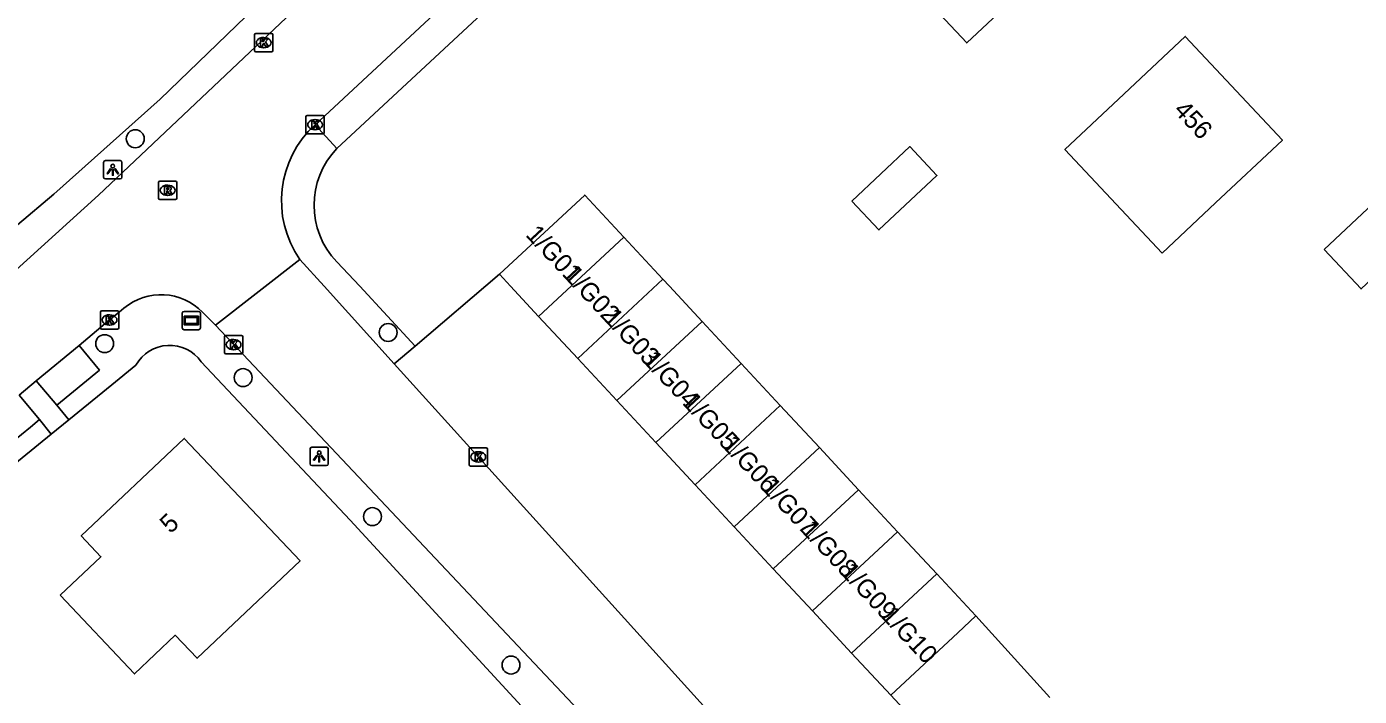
# Model space of a CAD drawing. Extents: x 162675 to 163482, y 379761 to 381227.
# Drawn here: x 163252.7 to 163325.4, y 380977.6 to 381014.2 of the extents above; entities that cross this region are included whole.
import ezdxf

# ---------------------------------------------------------------- set-up
doc = ezdxf.new("R2010")
doc.units = 0
for name, color, linetype in [('IMGEO_Berm_groen', 7, 'Continuous'), ('IMGEO_Boom', 7, 'Continuous'), ('IMGEO_Groenvoorziening', 7, 'Continuous'), ('IMGEO_Kolk', 7, 'Continuous'), ('IMGEO_Lichtpunt', 7, 'Continuous'), ('IMGEO_Pand', 7, 'Continuous'), ('IMGEO_Pand_nummerreeks', 7, 'Continuous'), ('IMGEO_Parkeervlak_halfverhard', 7, 'Continuous'), ('IMGEO_Parkeervlak_open', 7, 'Continuous'), ('IMGEO_Rijbaan_lokaal_gesloten', 7, 'Continuous'), ('IMGEO_Rioolput', 7, 'Continuous'), ('IMGEO_Straatnaambord', 7, 'Continuous'), ('IMGEO_Voetpad_open', 7, 'Continuous')]:
    doc.layers.add(name, color=color, linetype=linetype)

msp = doc.modelspace()

# ---------------------------------------------------------------- linework, layer by layer
at = {"layer": 'IMGEO_Berm_groen'}
for points in [[(163258.666, 380995.7), (163257.344, 380994.624), (163254.999, 380992.715)], [(163283.301, 380973.164), (163270.341, 380987.244), (163262.225, 380995.879)]]:
    msp.add_lwpolyline(points, dxfattribs=at)
msp.add_arc((163260.502, 380994.674), 2.103, 34.97259, 150.78594, dxfattribs=at)
at = {"layer": 'IMGEO_Boom'}
for centre in [(163258.628, 381008.043), (163272.418, 380997.478), (163256.958, 380996.869), (163264.509, 380995.016), (163271.563, 380987.436), (163279.119, 380979.341)]:
    msp.add_circle(centre, 0.489, dxfattribs=at)
at = {"layer": 'IMGEO_Groenvoorziening'}
for points in [[(163282.912, 381031.92), (163281.455, 381030.578), (163266.746, 381016.75), (163259.983, 381010.203), (163254.178, 381005.02), (163248.231, 381000)], [(163269.612, 381001.328), (163270.879, 381000), (163273.899, 380996.74)], [(163254.038, 380991.932), (163248.395, 380987.338), (163237.811, 380979.548)]]:
    msp.add_lwpolyline(points, dxfattribs=at)
msp.add_arc((163272.85, 381004.417), 4.475, 136.35242, 223.64758, dxfattribs=at)
at = {"layer": 'IMGEO_Kolk'}
for p, q in [((163265.208, 381013.786), (163266.06, 381013.786)), ((163265.133, 381012.86), (163265.133, 381013.712)), ((163265.644, 381013.006), (163265.619, 381013.006)), ((163265.621, 381013.566), (163265.646, 381013.566)), ((163266.134, 381013.712), (163266.134, 381012.86)), ((163266.06, 381012.786), (163265.208, 381012.786)), ((163267.933, 381008.384), (163267.933, 381009.236)), ((163268.008, 381009.31), (163268.86, 381009.31)), ((163268.421, 381009.09), (163268.446, 381009.09)), ((163268.934, 381009.236), (163268.934, 381008.384)), ((163268.86, 381008.31), (163268.008, 381008.31)), ((163268.444, 381008.53), (163268.419, 381008.53)), ((163256.725, 380997.736), (163256.725, 380998.588)), ((163256.8, 380998.662), (163257.652, 380998.662)), ((163257.726, 380998.588), (163257.726, 380997.736)), ((163257.236, 380997.882), (163257.211, 380997.882)), ((163257.213, 380998.442), (163257.238, 380998.442)), ((163257.652, 380997.662), (163256.8, 380997.662)), ((163263.491, 380996.39), (163263.491, 380997.242)), ((163263.566, 380997.316), (163264.418, 380997.316)), ((163263.979, 380997.096), (163264.004, 380997.096)), ((163264.492, 380997.242), (163264.492, 380996.39)), ((163264.418, 380996.316), (163263.566, 380996.316)), ((163264.002, 380996.536), (163263.977, 380996.536)), ((163276.834, 380990.267), (163276.834, 380991.119)), ((163276.909, 380991.193), (163277.761, 380991.193)), ((163277.322, 380990.973), (163277.347, 380990.973)), ((163277.835, 380991.119), (163277.835, 380990.267)), ((163277.761, 380990.193), (163276.909, 380990.193)), ((163277.345, 380990.413), (163277.32, 380990.413))]:
    msp.add_line(p, q, dxfattribs=at)
for points in [[(163265.208, 381013.786), (163266.06, 381013.786)], [(163265.133, 381012.86), (163265.133, 381013.712)], [(163265.454, 381013.486), (163265.577, 381013.486), (163265.577, 381013.335), (163265.707, 381013.486), (163265.871, 381013.486), (163265.725, 381013.335), (163265.878, 381013.086), (163265.726, 381013.086), (163265.641, 381013.25), (163265.577, 381013.183), (163265.577, 381013.086), (163265.454, 381013.086), (163265.454, 381013.486)], [(163266.134, 381013.712), (163266.134, 381012.86)], [(163266.06, 381012.786), (163265.208, 381012.786)], [(163267.933, 381008.384), (163267.933, 381009.236)], [(163268.008, 381009.31), (163268.86, 381009.31)], [(163268.254, 381009.01), (163268.377, 381009.01), (163268.377, 381008.859), (163268.507, 381009.01), (163268.671, 381009.01), (163268.525, 381008.859), (163268.678, 381008.61), (163268.526, 381008.61), (163268.441, 381008.774), (163268.377, 381008.707), (163268.377, 381008.61), (163268.254, 381008.61), (163268.254, 381009.01)], [(163268.934, 381009.236), (163268.934, 381008.384)], [(163268.86, 381008.31), (163268.008, 381008.31)], [(163256.725, 380997.736), (163256.725, 380998.588)], [(163256.8, 380998.662), (163257.652, 380998.662)], [(163257.726, 380998.588), (163257.726, 380997.736)], [(163257.046, 380998.362), (163257.169, 380998.362), (163257.169, 380998.211), (163257.299, 380998.362), (163257.463, 380998.362), (163257.317, 380998.211), (163257.47, 380997.962), (163257.318, 380997.962), (163257.233, 380998.126), (163257.169, 380998.059), (163257.169, 380997.962), (163257.046, 380997.962), (163257.046, 380998.362)], [(163257.652, 380997.662), (163256.8, 380997.662)], [(163263.491, 380996.39), (163263.491, 380997.242)], [(163263.566, 380997.316), (163264.418, 380997.316)], [(163263.812, 380997.016), (163263.935, 380997.016), (163263.935, 380996.865), (163264.065, 380997.016), (163264.229, 380997.016), (163264.083, 380996.865), (163264.236, 380996.616), (163264.084, 380996.616), (163263.999, 380996.78), (163263.935, 380996.713), (163263.935, 380996.616), (163263.812, 380996.616), (163263.812, 380997.016)], [(163264.492, 380997.242), (163264.492, 380996.39)], [(163264.418, 380996.316), (163263.566, 380996.316)], [(163276.834, 380990.267), (163276.834, 380991.119)], [(163276.909, 380991.193), (163277.761, 380991.193)], [(163277.155, 380990.893), (163277.278, 380990.893), (163277.278, 380990.742), (163277.408, 380990.893), (163277.572, 380990.893), (163277.426, 380990.742), (163277.579, 380990.493), (163277.427, 380990.493), (163277.342, 380990.657), (163277.278, 380990.59), (163277.278, 380990.493), (163277.155, 380990.493), (163277.155, 380990.893)], [(163277.835, 380991.119), (163277.835, 380990.267)], [(163277.761, 380990.193), (163276.909, 380990.193)]]:
    msp.add_lwpolyline(points, dxfattribs=at)
for centre, start, end in [((163265.21, 381013.71), 91.55205, 178.44795), ((163265.21, 381013.71), 91.55205, 178.44795), ((163266.058, 381013.71), 1.55205, 88.44795), ((163266.058, 381013.71), 1.55205, 88.44795), ((163265.21, 381012.862), 181.55205, 268.44795), ((163265.21, 381012.862), 181.55205, 268.44795), ((163266.058, 381012.862), 271.55205, 358.44795), ((163266.058, 381012.862), 271.55205, 358.44795), ((163268.01, 381009.234), 91.55205, 178.44795), ((163268.01, 381009.234), 91.55205, 178.44795), ((163268.858, 381009.234), 1.55205, 88.44795), ((163268.858, 381009.234), 1.55205, 88.44795), ((163268.01, 381008.386), 181.55205, 268.44795), ((163268.01, 381008.386), 181.55205, 268.44795), ((163268.858, 381008.386), 271.55205, 358.44795), ((163268.858, 381008.386), 271.55205, 358.44795), ((163256.802, 380998.586), 91.55205, 178.44795), ((163256.802, 380998.586), 91.55205, 178.44795), ((163257.65, 380998.586), 1.55205, 88.44795), ((163257.65, 380998.586), 1.55205, 88.44795), ((163256.802, 380997.738), 181.55205, 268.44795), ((163256.802, 380997.738), 181.55205, 268.44795), ((163257.65, 380997.738), 271.55205, 358.44795), ((163257.65, 380997.738), 271.55205, 358.44795), ((163263.568, 380997.24), 91.55205, 178.44795), ((163263.568, 380997.24), 91.55205, 178.44795), ((163264.416, 380997.24), 1.55205, 88.44795), ((163264.416, 380997.24), 1.55205, 88.44795), ((163263.568, 380996.392), 181.55205, 268.44795), ((163263.568, 380996.392), 181.55205, 268.44795), ((163264.416, 380996.392), 271.55205, 358.44795), ((163264.416, 380996.392), 271.55205, 358.44795), ((163276.911, 380991.117), 91.55205, 178.44795), ((163276.911, 380991.117), 91.55205, 178.44795), ((163277.759, 380991.117), 1.55205, 88.44795), ((163277.759, 380991.117), 1.55205, 88.44795), ((163276.911, 380990.269), 181.55205, 268.44795), ((163276.911, 380990.269), 181.55205, 268.44795), ((163277.759, 380990.269), 271.55205, 358.44795), ((163277.759, 380990.269), 271.55205, 358.44795)]:
    msp.add_arc(centre, 0.0765, start, end, dxfattribs=at)
for centre, major_axis, ratio, start_param, end_param in [((163265.62, 381013.286), (-0.387, 0.002), 0.722429, 4.712389, 7.853982), ((163265.645, 381013.286), (-0.39, 0.002), 0.717154, 1.570796, 4.712389), ((163268.42, 381008.81), (-0.387, 0.002), 0.722429, 4.712389, 7.853982), ((163268.445, 381008.81), (-0.39, 0.002), 0.717154, 1.570796, 4.712389), ((163257.212, 380998.162), (-0.387, 0.002), 0.722429, 4.712389, 7.853982), ((163257.237, 380998.162), (-0.39, 0.002), 0.717154, 1.570796, 4.712389), ((163263.978, 380996.816), (-0.387, 0.002), 0.722429, 4.712389, 7.853982), ((163264.003, 380996.816), (-0.39, 0.002), 0.717154, 1.570796, 4.712389), ((163277.321, 380990.693), (-0.387, 0.002), 0.722429, 4.712389, 7.853982), ((163277.346, 380990.693), (-0.39, 0.002), 0.717154, 1.570796, 4.712389)]:
    msp.add_ellipse(centre, major_axis=major_axis, ratio=ratio, start_param=start_param, end_param=end_param, dxfattribs=at)
at = {"layer": 'IMGEO_Lichtpunt'}
for p, q in [((163256.902, 381006.755), (163256.902, 381005.948)), ((163256.902, 381006.755), (163256.902, 381005.948)), ((163257.804, 381006.85), (163256.996, 381006.85)), ((163257.804, 381006.85), (163256.996, 381006.85)), ((163257.898, 381005.948), (163257.898, 381006.755)), ((163257.898, 381005.948), (163257.898, 381006.755)), ((163256.996, 381005.854), (163257.804, 381005.854)), ((163256.996, 381005.854), (163257.804, 381005.854)), ((163269.06, 380991.22), (163268.252, 380991.22)), ((163269.06, 380991.22), (163268.252, 380991.22)), ((163268.158, 380991.125), (163268.158, 380990.318)), ((163268.158, 380991.125), (163268.158, 380990.318)), ((163269.154, 380990.318), (163269.154, 380991.125)), ((163269.154, 380990.318), (163269.154, 380991.125)), ((163268.252, 380990.224), (163269.06, 380990.224)), ((163268.252, 380990.224), (163269.06, 380990.224))]:
    msp.add_line(p, q, dxfattribs=at)
for points in [[(163257.276, 381006.419), (163257.315, 381006.391), (163257.127, 381006.129), (163257.089, 381006.156), (163257.276, 381006.419)], [(163257.378, 381006.371), (163257.425, 381006.371), (163257.425, 381006.049), (163257.378, 381006.049), (163257.378, 381006.371)], [(163257.488, 381006.391), (163257.526, 381006.418), (163257.713, 381006.156), (163257.674, 381006.128), (163257.488, 381006.391)], [(163268.532, 380990.789), (163268.571, 380990.761), (163268.383, 380990.499), (163268.345, 380990.526), (163268.532, 380990.789)], [(163268.634, 380990.741), (163268.681, 380990.741), (163268.681, 380990.419), (163268.634, 380990.419), (163268.634, 380990.741)], [(163268.744, 380990.761), (163268.782, 380990.788), (163268.969, 380990.526), (163268.93, 380990.498), (163268.744, 380990.761)]]:
    msp.add_lwpolyline(points, dxfattribs=at)
for centre in [(163257.401, 381006.553), (163268.657, 380990.923)]:
    msp.add_circle(centre, 0.0994, dxfattribs=at)
for centre, start, end in [((163256.996, 381006.755), 90, 180), ((163256.996, 381006.755), 90, 180), ((163257.804, 381006.755), 0, 90), ((163257.804, 381006.755), 0, 90), ((163256.996, 381005.948), 180, 270), ((163256.996, 381005.948), 180, 270), ((163257.804, 381005.948), 270, 0), ((163257.804, 381005.948), 270, 360), ((163268.252, 380991.125), 90, 180), ((163268.252, 380991.125), 90, 180), ((163269.06, 380991.125), 0, 90), ((163269.06, 380991.125), 0, 90), ((163268.252, 380990.318), 180, 270), ((163268.252, 380990.318), 180, 270), ((163269.06, 380990.318), 270, 0), ((163269.06, 380990.318), 270, 360)]:
    msp.add_arc(centre, 0.0946, start, end, dxfattribs=at)
at = {"layer": 'IMGEO_Pand'}
for points in [[(163298.651, 381018.943), (163305.169, 381025.055), (163310.489, 381019.382), (163303.971, 381013.269), (163298.651, 381018.943)], [(163314.622, 381001.812), (163309.324, 381007.462), (163312.244, 381010.2), (163315.891, 381013.62), (163321.189, 381007.97), (163317.542, 381004.55), (163314.622, 381001.812)], [(163297.705, 381004.646), (163299.18, 381003.072), (163302.349, 381006.043), (163300.873, 381007.617), (163297.705, 381004.646)], [(163278.492, 381000.653), (163283.139, 381004.971), (163285.272, 381002.676)], [(163323.459, 381002.006), (163325.476, 380999.856), (163328.442, 381002.638), (163326.426, 381004.788), (163323.459, 381002.006)], [(163280.626, 380998.357), (163285.272, 381002.676)], [(163285.272, 381002.676), (163287.406, 381000.38)], [(163280.626, 380998.357), (163279.099, 381000), (163278.492, 381000.653)], [(163287.406, 381000.38), (163282.759, 380996.062)], [(163287.406, 381000.38), (163287.759, 381000), (163289.539, 380998.085)], [(163282.759, 380996.062), (163280.626, 380998.357)], [(163284.892, 380993.766), (163289.539, 380998.085)], [(163289.539, 380998.085), (163291.672, 380995.79)], [(163284.892, 380993.766), (163282.759, 380996.062)], [(163291.672, 380995.79), (163287.025, 380991.471)], [(163291.672, 380995.79), (163293.805, 380993.494)], [(163287.025, 380991.471), (163284.892, 380993.766)], [(163293.805, 380993.494), (163289.158, 380989.175)], [(163293.805, 380993.494), (163295.938, 380991.199)], [(163254.532, 380983.145), (163256.754, 380985.248), (163255.682, 380986.381), (163261.301, 380991.699), (163267.614, 380985.029), (163263.983, 380981.593), (163261.995, 380979.711), (163260.81, 380980.963), (163258.587, 380978.859), (163254.532, 380983.145)], [(163289.158, 380989.175), (163287.025, 380991.471)], [(163291.291, 380986.88), (163295.938, 380991.199)], [(163295.938, 380991.199), (163298.071, 380988.903)], [(163291.291, 380986.88), (163289.158, 380989.175)], [(163293.424, 380984.585), (163298.071, 380988.903)], [(163298.071, 380988.903), (163300.205, 380986.608)], [(163293.424, 380984.585), (163291.291, 380986.88)], [(163300.205, 380986.608), (163295.558, 380982.289)], [(163300.205, 380986.608), (163302.338, 380984.312)], [(163295.558, 380982.289), (163293.424, 380984.585)], [(163302.338, 380984.312), (163297.691, 380979.994)], [(163302.338, 380984.312), (163304.471, 380982.017)], [(163297.691, 380979.994), (163295.558, 380982.289)], [(163304.471, 380982.017), (163303.487, 380981.102), (163299.824, 380977.698)], [(163308.511, 380977.571), (163304.471, 380982.017)], [(163299.824, 380977.698), (163297.691, 380979.994)], [(163299.824, 380977.698), (163303.91, 380973.295)]]:
    msp.add_lwpolyline(points, dxfattribs=at)
at = {"layer": 'IMGEO_Parkeervlak_halfverhard'}
for points in [[(163302.713, 381038.331), (163284.882, 381021.709), (163269.612, 381007.506)], [(163268.434, 381008.81), (163269.612, 381007.506)], [(163254.347, 380993.516), (163256.672, 380995.43), (163255.56, 380996.763)]]:
    msp.add_lwpolyline(points, dxfattribs=at)
msp.add_arc((163038.879, 381251.775), 336.342, 306.1573, 309.62868, dxfattribs=at)
at = {"layer": 'IMGEO_Parkeervlak_open'}
for points in [[(163273.899, 380996.74), (163278.492, 381000.653)], [(163273.899, 380996.74), (163272.753, 380995.764)]]:
    msp.add_lwpolyline(points, dxfattribs=at)
at = {"layer": 'IMGEO_Rijbaan_lokaal_gesloten'}
for points in [[(163301.545, 381039.608), (163299.113, 381037.367), (163283.728, 381023.037), (163268.434, 381008.81)], [(163283.96, 381030.703), (163274.447, 381021.832), (163256.625, 381004.958), (163251.131, 380999.999)], [(163267.601, 381001.458), (163262.994, 380997.873)], [(163272.753, 380995.764), (163268.92, 381000), (163267.601, 381001.458)], [(163255.56, 380996.763), (163257.226, 380998.162), (163257.757, 380998.595), (163258.012, 380998.803)], [(163262.301, 380998.58), (163262.994, 380997.873)], [(163262.994, 380997.873), (163284.882, 380974.654)], [(163255.56, 380996.763), (163253.218, 380994.843)], [(163308.847, 380956.416), (163303.455, 380962.21), (163291.33, 380975.235), (163272.753, 380995.764)], [(163252.298, 380994.062), (163253.218, 380994.843)]]:
    msp.add_lwpolyline(points, dxfattribs=at)
for centre, radius, start, end in [((163272.217, 381004.658), 5.617, 132.34031, 214.73131), ((163260.037, 380996.398), 3.144, 43.94116, 130.10619)]:
    msp.add_arc(centre, radius, start, end, dxfattribs=at)
at = {"layer": 'IMGEO_Rioolput'}
for p, q in [((163259.967, 381005.733), (163260.819, 381005.733)), ((163259.892, 381004.807), (163259.892, 381005.659)), ((163260.38, 381005.513), (163260.405, 381005.513)), ((163260.893, 381005.659), (163260.893, 381004.807)), ((163260.819, 381004.733), (163259.967, 381004.733)), ((163260.403, 381004.953), (163260.378, 381004.953))]:
    msp.add_line(p, q, dxfattribs=at)
for points in [[(163259.967, 381005.733), (163260.819, 381005.733)], [(163259.892, 381004.807), (163259.892, 381005.659)], [(163260.481, 381005.431), (163260.229, 381005.433), (163260.229, 381005.033)], [(163260.229, 381005.033), (163260.353, 381005.033), (163260.353, 381005.195), (163260.364, 381005.195)], [(163260.407, 381005.352), (163260.353, 381005.352), (163260.353, 381005.271)], [(163260.353, 381005.271), (163260.405, 381005.271)], [(163260.411, 381005.166), (163260.482, 381005.033), (163260.622, 381005.033), (163260.557, 381005.159)], [(163260.893, 381005.659), (163260.893, 381004.807)], [(163260.819, 381004.733), (163259.967, 381004.733)]]:
    msp.add_lwpolyline(points, dxfattribs=at)
for centre, radius, start, end in [((163259.969, 381005.657), 0.0765, 91.55205, 178.44795), ((163259.969, 381005.657), 0.0765, 91.55205, 178.44795), ((163260.817, 381005.657), 0.0765, 1.55205, 88.44795), ((163260.817, 381005.657), 0.0765, 1.55205, 88.44795), ((163260.363, 381005.142), 0.0533, 26.02933, 88.69889), ((163260.389, 381005.46), 0.19, 274.7715, 282.96867), ((163260.413, 381005.256), 0.0964, 77.00612, 93.18647), ((163260.427, 381005.313), 0.0378, 276.66336, 79.67722), ((163260.48, 381005.321), 0.109, 350.36119, 89.41601), ((163260.478, 381005.321), 0.112, 277.58423, 350.98172), ((163260.462, 381005.106), 0.108, 29.51342, 73.79051), ((163259.969, 381004.809), 0.0765, 181.55205, 268.44795), ((163259.969, 381004.809), 0.0765, 181.55205, 268.44795), ((163260.817, 381004.809), 0.0765, 271.55205, 358.44795), ((163260.817, 381004.809), 0.0765, 271.55205, 358.44795)]:
    msp.add_arc(centre, radius, start, end, dxfattribs=at)
for centre, major_axis, ratio, start_param, end_param in [((163260.379, 381005.233), (-0.387, 0.002), 0.722429, 4.712389, 7.853982), ((163260.404, 381005.233), (-0.39, 0.002), 0.717154, 1.570796, 4.712389)]:
    msp.add_ellipse(centre, major_axis=major_axis, ratio=ratio, start_param=start_param, end_param=end_param, dxfattribs=at)
at = {"layer": 'IMGEO_Straatnaambord'}
for p, q in [((163261.186, 380997.729), (163261.186, 380998.529)), ((163261.186, 380998.529), (163261.186, 380997.729)), ((163261.286, 380998.629), (163262.076, 380998.629)), ((163262.076, 380998.629), (163261.286, 380998.629)), ((163262.176, 380998.529), (163262.176, 380997.729)), ((163262.176, 380997.729), (163262.176, 380998.529)), ((163262.076, 380997.629), (163261.286, 380997.629)), ((163261.286, 380997.629), (163262.076, 380997.629))]:
    msp.add_line(p, q, dxfattribs=at)
for points in [[(163261.287, 380998.361), (163262.075, 380998.361), (163262.075, 380997.897), (163261.287, 380997.897), (163261.287, 380998.361)], [(163261.352, 380998.296), (163261.352, 380997.962), (163262.01, 380997.962), (163262.01, 380998.296), (163261.352, 380998.296)]]:
    msp.add_lwpolyline(points, dxfattribs=at)
for centre, start, end in [((163261.286, 380998.529), 90, 180), ((163261.286, 380998.529), 90, 180), ((163262.076, 380998.529), 0, 90), ((163262.076, 380998.529), 360, 90), ((163261.286, 380997.729), 180, 270), ((163261.286, 380997.729), 180, 270), ((163262.076, 380997.729), 270, 0), ((163262.076, 380997.729), 270, 0)]:
    msp.add_arc(centre, 0.1, start, end, dxfattribs=at)
at = {"layer": 'IMGEO_Voetpad_open'}
for points in [[(163253.218, 380994.843), (163254.347, 380993.516)], [(163253.401, 380992.726), (163252.298, 380994.062)], [(163254.347, 380993.516), (163254.999, 380992.715)], [(163253.401, 380992.726), (163254.038, 380991.932)], [(163254.999, 380992.715), (163254.038, 380991.932)]]:
    msp.add_lwpolyline(points, dxfattribs=at)

# ---------------------------------------------------------------- texts
at = {"layer": 'IMGEO_Pand_nummerreeks'}
for s, rotation, p in [('456', 313.15846, (163315.205, 381009.556)), ('1/G01', 313.00334, (163279.873, 381002.772)), ('1/G02', 313.00334, (163281.948, 381000.547)), ('1/G03', 313.00334, (163284.107, 380998.233)), ('1/G04', 313.00334, (163286.262, 380995.922)), ('1/G05', 313.00334, (163288.416, 380993.612)), ('1/G06', 313.00334, (163290.571, 380991.302)), ('1/G07', 313.00334, (163292.725, 380988.992)), ('5', 43.42355, (163260.546, 380986.469)), ('1/G08', 313.00334, (163294.882, 380986.68)), ('1/G09', 313.00334, (163297.032, 380984.374)), ('1/G10', 313.00334, (163299.253, 380981.993))]:
    msp.add_text(s, height=1, rotation=rotation, dxfattribs=at).set_placement(p)

doc.saveas('drawing.dxf')
